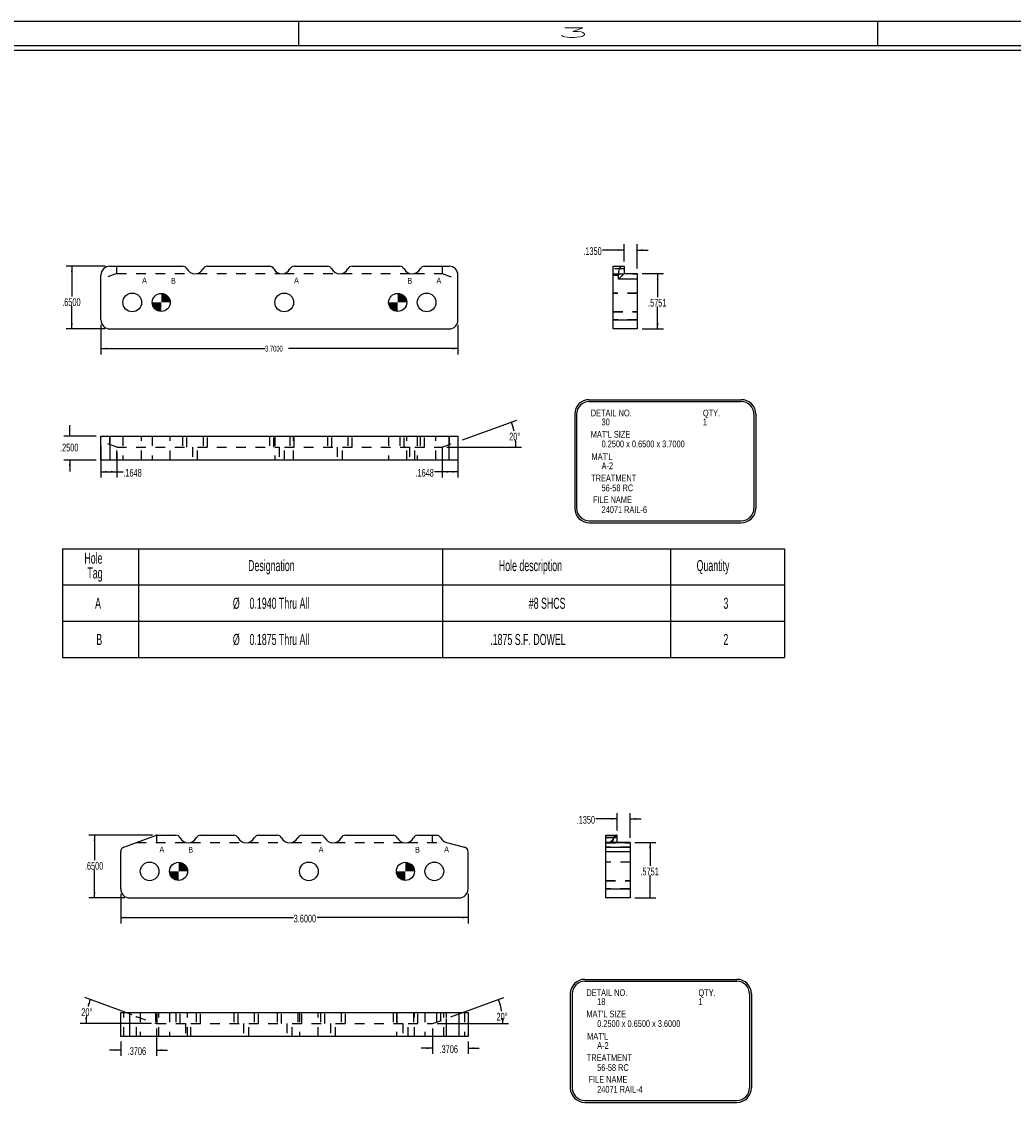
# Model space of a CAD drawing. Header units: inches. Extents: x 1880 to 2363, y -453 to -54.
# Tile 786 of 1056: x 2034 to 2044, y -144 to -133. Entities that reach past the tile are written whole.
import ezdxf

# ---------------------------------------------------------------- set-up
doc = ezdxf.new("R2010")
doc.units = ezdxf.units.IN
doc.header["$LTSCALE"] = 0.5
doc.header["$MEASUREMENT"] = 0
doc.linetypes.add('HIDDEN', pattern=[0.225, 0.15, -0.075])
for name, color, linetype in [('SID-M-D', 42, 'Continuous'), ('SID-M-F', 202, 'Continuous'), ('SID-M-H', 4, 'HIDDEN'), ('SID-M-M', 233, 'Continuous'), ('SID-M-S', 105, 'Continuous')]:
    doc.layers.add(name, color=color, linetype=linetype)
doc.styles.add('R', font='ROMAND.SHX')
doc.styles.add('SLDTEXTSTYLE0', font='TXT', dxfattribs={"width": 0.595745})

# ---------------------------------------------------------------- blocks, each defined once
blk = doc.blocks.new('*U9')
at = {"layer": 'SID-M-S'}
for p, q in [((0, 22.55), (-34, 22.55)), ((-17, 22.55), (-17, 22.3)), ((-11, 22.55), (-11, 22.3)), ((0, 22.3), (-34, 22.3)), ((0, 22.25), (-34, 22.25))]:
    blk.add_line(p, q, dxfattribs=at)
at = {"layer": 'SID-M-D', "style": 'R', "width": 4}
blk.add_text('3', height=0.1, dxfattribs=at).set_placement((-14.327, 22.386))

msp = doc.modelspace()

# ---------------------------------------------------------------- hatches: boundary and pattern name
at = {"layer": 'SID-M-F'}
h = msp.add_hatch(color=256, dxfattribs=at)
edge = h.paths.add_edge_path(flags=0)
edge.add_arc((2035.52629, -135.81227), 0.09375, 0, 90)
edge.add_line((2035.52629, -135.71852), (2035.52629, -135.81227))
edge.add_line((2035.52629, -135.81227), (2035.62004, -135.81227))
h = msp.add_hatch(color=256, dxfattribs=at)
edge = h.paths.add_edge_path(flags=0)
edge.add_arc((2037.97629, -135.81227), 0.09375, 0, 90)
edge.add_line((2037.97629, -135.71852), (2037.97629, -135.81227))
edge.add_line((2037.97629, -135.81227), (2038.07004, -135.81227))
h = msp.add_hatch(color=256, dxfattribs=at)
edge = h.paths.add_edge_path(flags=0)
edge.add_arc((2035.52629, -135.81227), 0.09375, 180, 270)
edge.add_line((2035.52629, -135.90602), (2035.52629, -135.81227))
edge.add_line((2035.52629, -135.81227), (2035.43254, -135.81227))
h = msp.add_hatch(color=256, dxfattribs=at)
edge = h.paths.add_edge_path(flags=0)
edge.add_arc((2037.97629, -135.81227), 0.09375, 180, 270)
edge.add_line((2037.97629, -135.90602), (2037.97629, -135.81227))
edge.add_line((2037.97629, -135.81227), (2037.88254, -135.81227))
h = msp.add_hatch(color=256, dxfattribs=at)
edge = h.paths.add_edge_path(flags=0)
edge.add_arc((2035.70629, -141.70946), 0.09375, 0, 90)
edge.add_line((2035.70629, -141.61571), (2035.70629, -141.70946))
edge.add_line((2035.70629, -141.70946), (2035.80004, -141.70946))
h = msp.add_hatch(color=256, dxfattribs=at)
edge = h.paths.add_edge_path(flags=0)
edge.add_arc((2038.05629, -141.70946), 0.09375, 0, 90)
edge.add_line((2038.05629, -141.61571), (2038.05629, -141.70946))
edge.add_line((2038.05629, -141.70946), (2038.15004, -141.70946))
h = msp.add_hatch(color=256, dxfattribs=at)
edge = h.paths.add_edge_path(flags=0)
edge.add_arc((2035.70629, -141.70946), 0.09375, 180, 270)
edge.add_line((2035.70629, -141.80321), (2035.70629, -141.70946))
edge.add_line((2035.70629, -141.70946), (2035.61254, -141.70946))
h = msp.add_hatch(color=256, dxfattribs=at)
edge = h.paths.add_edge_path(flags=0)
edge.add_arc((2038.05629, -141.70946), 0.09375, 180, 270)
edge.add_line((2038.05629, -141.80321), (2038.05629, -141.70946))
edge.add_line((2038.05629, -141.70946), (2037.96254, -141.70946))

# ---------------------------------------------------------------- linework, layer by layer
at = {"layer": 'SID-M-D'}
for p, q in [((2040.32275, -135.26997), (2040.09892, -135.26997)), ((2040.32275, -135.38727), (2040.32275, -135.20997)), ((2040.45775, -135.46217), (2040.45775, -135.20997)), ((2040.45775, -135.26997), (2040.57314, -135.26997)), ((2034.94429, -135.43727), (2034.54023, -135.43727)), ((2034.60023, -135.43727), (2034.60023, -135.7519)), ((2040.50775, -135.51217), (2040.72994, -135.51217)), ((2040.66994, -135.51217), (2040.66994, -135.758)), ((2034.60023, -136.08727), (2034.60023, -135.84715)), ((2040.66994, -136.08727), (2040.66994, -135.85325)), ((2034.94429, -136.08727), (2034.54023, -136.08727)), ((2034.90129, -136.04427), (2034.90129, -136.35149)), ((2038.60129, -136.04427), (2038.60129, -136.35149)), ((2040.50775, -136.08727), (2040.72994, -136.08727)), ((2034.90129, -136.29149), (2036.60271, -136.29149)), ((2038.60129, -136.29149), (2036.84654, -136.29149)), ((2034.57787, -137.19856), (2034.57787, -137.08318)), ((2038.64827, -137.23646), (2039.21124, -137.03156)), ((2034.85129, -137.19856), (2034.51787, -137.19856)), ((2034.90129, -137.30356), (2034.90129, -137.62821)), ((2038.48644, -137.31356), (2039.26096, -137.31356)), ((2038.60129, -137.30356), (2038.60129, -137.62821)), ((2035.06614, -137.36356), (2035.06614, -137.62821)), ((2038.43644, -137.36356), (2038.43644, -137.62821)), ((2034.85129, -137.44856), (2034.51787, -137.44856)), ((2034.57787, -137.44856), (2034.57787, -137.56395)), ((2034.90129, -137.56821), (2035.13363, -137.56821)), ((2038.60129, -137.56821), (2038.35947, -137.56821)), ((2040.249, -141.28446), (2040.249, -141.10519)), ((2040.384, -141.36025), (2040.384, -141.10519)), ((2040.249, -141.16519), (2040.02997, -141.16519)), ((2040.384, -141.16519), (2040.49939, -141.16519)), ((2035.43574, -141.33446), (2034.77528, -141.33446)), ((2034.83528, -141.33446), (2034.83528, -141.59442)), ((2040.434, -141.40936), (2040.65064, -141.40936)), ((2040.59064, -141.40936), (2040.59064, -141.65271)), ((2034.83528, -141.98446), (2034.83528, -141.68967)), ((2040.59064, -141.98446), (2040.59064, -141.74796)), ((2035.14929, -141.98446), (2034.77528, -141.98446)), ((2035.10629, -141.94146), (2035.10629, -142.24828)), ((2038.70629, -141.94146), (2038.70629, -142.24828)), ((2040.434, -141.98446), (2040.65064, -141.98446)), ((2035.10629, -142.18828), (2036.8983, -142.18828)), ((2038.70629, -142.18828), (2037.14213, -142.18828)), ((2035.22416, -143.19577), (2034.73473, -143.01763)), ((2038.52615, -143.21843), (2039.07777, -143.01766)), ((2035.42693, -143.28777), (2034.6871, -143.28777)), ((2035.47693, -143.33777), (2035.47693, -143.62221)), ((2038.33566, -143.33777), (2038.33566, -143.60225)), ((2038.38566, -143.28777), (2039.1254, -143.28777)), ((2035.10629, -143.47277), (2035.10629, -143.62221)), ((2038.70629, -143.47277), (2038.70629, -143.60225)), ((2035.10629, -143.56221), (2034.99091, -143.56221)), ((2035.47693, -143.56221), (2035.59231, -143.56221)), ((2038.33566, -143.54225), (2038.22027, -143.54225)), ((2038.70629, -143.54225), (2038.82168, -143.54225))]:
    msp.add_line(p, q, dxfattribs=at)
at = {"layer": 'SID-M-D', "color": 0}
for p, q in [((2034.50379, -138.36631), (2041.9841, -138.36631)), ((2034.50379, -138.36631), (2034.50379, -139.49131)), ((2035.29119, -138.36631), (2035.29119, -139.49131)), ((2038.4408, -138.36631), (2038.4408, -139.49131)), ((2040.803, -138.36631), (2040.803, -139.49131)), ((2041.9841, -138.36631), (2041.9841, -139.49131)), ((2034.50379, -138.74131), (2041.9841, -138.74131)), ((2034.50379, -139.11631), (2041.9841, -139.11631)), ((2034.50379, -139.49131), (2041.9841, -139.49131))]:
    msp.add_line(p, q, dxfattribs=at)
at = {"layer": 'SID-M-D'}
for centre, radius, start, end in [((2038.43644, -137.31356), 0.76453, 12.701482, 20), ((2038.43644, -137.31356), 0.76453, 0, 5.467688), ((2035.47693, -143.28777), 0.72983, 160, 165.963426), ((2038.33566, -143.28777), 0.72974, 10.271303, 20), ((2035.47693, -143.28777), 0.72983, 173.567613, 180), ((2038.33566, -143.28777), 0.72974, 0, 2.738832)]:
    msp.add_arc(centre, radius, start, end, dxfattribs=at)
for points in [[(2040.32275, -135.26997), (2040.26275, -135.26074), (2040.26275, -135.2792)], [(2040.45775, -135.26997), (2040.51775, -135.2792), (2040.51775, -135.26074)], [(2034.60023, -135.43727), (2034.591, -135.49727), (2034.60946, -135.49727)], [(2040.66994, -135.51217), (2040.66071, -135.57217), (2040.67917, -135.57217)], [(2034.60023, -136.08727), (2034.60946, -136.02727), (2034.591, -136.02727)], [(2040.66994, -136.08727), (2040.67917, -136.02727), (2040.66071, -136.02727)], [(2034.90129, -136.29149), (2034.96129, -136.30072), (2034.96129, -136.28226)], [(2038.60129, -136.29149), (2038.54129, -136.28226), (2038.54129, -136.30072)], [(2039.15486, -137.05208), (2039.16436, -137.11203), (2039.18195, -137.1064)], [(2034.57787, -137.19856), (2034.5871, -137.13856), (2034.56864, -137.13856)], [(2039.20096, -137.31356), (2039.20784, -137.25325), (2039.18939, -137.25397)], [(2034.57787, -137.44856), (2034.56864, -137.50856), (2034.5871, -137.50856)], [(2034.90129, -137.56821), (2034.96129, -137.57744), (2034.96129, -137.55898)], [(2035.06614, -137.56821), (2035.00614, -137.55898), (2035.00614, -137.57744)], [(2038.43644, -137.56821), (2038.49644, -137.57744), (2038.49644, -137.55898)], [(2038.60129, -137.56821), (2038.54129, -137.55898), (2038.54129, -137.57744)], [(2040.249, -141.16519), (2040.189, -141.15596), (2040.189, -141.17442)], [(2040.384, -141.16519), (2040.444, -141.17442), (2040.444, -141.15596)], [(2034.83528, -141.33446), (2034.82605, -141.39446), (2034.84451, -141.39446)], [(2040.59064, -141.40936), (2040.58141, -141.46936), (2040.59987, -141.46936)], [(2034.83528, -141.98446), (2034.84451, -141.92446), (2034.82605, -141.92446)], [(2040.59064, -141.98446), (2040.59987, -141.92446), (2040.58141, -141.92446)], [(2035.10629, -142.18828), (2035.16629, -142.19751), (2035.16629, -142.17905)], [(2038.70629, -142.18828), (2038.64629, -142.17905), (2038.64629, -142.19751)], [(2034.79111, -143.03815), (2034.76413, -143.09253), (2034.78172, -143.09813)], [(2039.02139, -143.03818), (2039.03078, -143.09816), (2039.04838, -143.09256)], [(2034.7471, -143.28777), (2034.75878, -143.2282), (2034.74034, -143.22744)], [(2039.0654, -143.28777), (2039.07216, -143.22744), (2039.05371, -143.2282)], [(2035.10629, -143.56221), (2035.04629, -143.55298), (2035.04629, -143.57144)], [(2035.47693, -143.56221), (2035.53693, -143.57144), (2035.53693, -143.55298)], [(2038.33566, -143.54225), (2038.27566, -143.53302), (2038.27566, -143.55149)], [(2038.70629, -143.54225), (2038.76629, -143.55149), (2038.76629, -143.53302)]]:
    msp.add_solid(points, dxfattribs=at)
at = {"layer": 'SID-M-H'}
for p, q in [((2035.06614, -135.51217), (2034.90129, -135.57217)), ((2035.06614, -135.51217), (2035.06614, -135.43727)), ((2035.06614, -135.51217), (2035.84916, -135.51217)), ((2035.90342, -135.51217), (2036.74916, -135.51217)), ((2036.80342, -135.51217), (2037.34916, -135.51217)), ((2037.40342, -135.51217), (2038.09916, -135.51217)), ((2038.15342, -135.51217), (2038.43644, -135.51217)), ((2038.43644, -135.43727), (2038.43644, -135.51217)), ((2038.43644, -135.51217), (2038.60129, -135.57217)), ((2040.32275, -135.46466), (2040.20775, -135.46466)), ((2040.20775, -135.51617), (2040.45775, -135.51617)), ((2040.20775, -135.53027), (2040.26275, -135.53027)), ((2040.45775, -135.71527), (2040.20775, -135.71527)), ((2040.45775, -135.71852), (2040.20775, -135.71852)), ((2040.20775, -135.90602), (2040.45775, -135.90602)), ((2040.20775, -135.90927), (2040.45775, -135.90927)), ((2040.45775, -135.99427), (2040.20775, -135.99427)), ((2034.99429, -137.28741), (2034.99429, -137.19856)), ((2035.12929, -137.19856), (2035.12929, -137.44856)), ((2035.32329, -137.44856), (2035.32329, -137.19856)), ((2035.43254, -137.19856), (2035.43254, -137.44856)), ((2035.62004, -137.44856), (2035.62004, -137.19856)), ((2035.74784, -137.19856), (2035.74784, -137.31356)), ((2035.79244, -137.31356), (2035.79244, -137.19856)), ((2035.96013, -137.19856), (2035.96013, -137.31356)), ((2036.00473, -137.31356), (2036.00473, -137.19856)), ((2036.64784, -137.19856), (2036.64784, -137.31356)), ((2036.69244, -137.31356), (2036.69244, -137.19856)), ((2036.70429, -137.19856), (2036.70429, -137.44856)), ((2036.86013, -137.19856), (2036.86013, -137.31356)), ((2036.89829, -137.44856), (2036.89829, -137.19856)), ((2036.90473, -137.31356), (2036.90473, -137.19856)), ((2037.24784, -137.19856), (2037.24784, -137.31356)), ((2037.29244, -137.31356), (2037.29244, -137.19856)), ((2037.46013, -137.19856), (2037.46013, -137.31356)), ((2037.50473, -137.31356), (2037.50473, -137.19856)), ((2037.88254, -137.19856), (2037.88254, -137.44856)), ((2037.99784, -137.19856), (2037.99784, -137.31356)), ((2038.04244, -137.31356), (2038.04244, -137.19856)), ((2038.07004, -137.44856), (2038.07004, -137.19856)), ((2038.17929, -137.19856), (2038.17929, -137.44856)), ((2038.21013, -137.19856), (2038.21013, -137.31356)), ((2038.25473, -137.31356), (2038.25473, -137.19856)), ((2038.37329, -137.44856), (2038.37329, -137.19856)), ((2038.50829, -137.19856), (2038.50829, -137.28741)), ((2035.06614, -137.31356), (2034.90129, -137.25356)), ((2035.06614, -137.44856), (2035.06614, -137.31356)), ((2035.06614, -137.31356), (2035.84916, -137.31356)), ((2035.84916, -137.31356), (2035.84916, -137.44856)), ((2035.90342, -137.44856), (2035.90342, -137.31356)), ((2035.90342, -137.31356), (2036.74916, -137.31356)), ((2036.74916, -137.31356), (2036.74916, -137.44856)), ((2036.80342, -137.44856), (2036.80342, -137.31356)), ((2036.80342, -137.31356), (2037.34916, -137.31356)), ((2037.34916, -137.31356), (2037.34916, -137.44856)), ((2037.40342, -137.44856), (2037.40342, -137.31356)), ((2037.40342, -137.31356), (2038.09916, -137.31356)), ((2038.09916, -137.31356), (2038.09916, -137.44856)), ((2038.15342, -137.31356), (2038.43644, -137.31356)), ((2038.15342, -137.44856), (2038.15342, -137.31356)), ((2038.43644, -137.31356), (2038.60129, -137.25356)), ((2038.43644, -137.31356), (2038.43644, -137.44856)), ((2035.47693, -141.33524), (2035.47693, -141.40936)), ((2038.33566, -141.40936), (2038.33566, -141.33446)), ((2040.134, -141.33747), (2040.24599, -141.33747)), ((2040.249, -141.36185), (2040.134, -141.36185)), ((2040.1741, -141.40936), (2040.24599, -141.33747)), ((2035.27114, -141.40936), (2035.77916, -141.40936)), ((2035.83342, -141.40936), (2036.37916, -141.40936)), ((2036.43342, -141.40936), (2036.82916, -141.40936)), ((2036.88342, -141.40936), (2037.27916, -141.40936)), ((2037.33342, -141.40936), (2038.02916, -141.40936)), ((2038.08342, -141.40936), (2038.47916, -141.40936)), ((2040.134, -141.41336), (2040.384, -141.41336)), ((2040.384, -141.45738), (2040.134, -141.45738)), ((2040.1741, -141.40936), (2040.19677, -141.40936)), ((2040.134, -141.50437), (2040.384, -141.50437)), ((2040.384, -141.61246), (2040.134, -141.61246)), ((2040.384, -141.61571), (2040.134, -141.61571)), ((2040.134, -141.80321), (2040.384, -141.80321)), ((2040.134, -141.80646), (2040.384, -141.80646)), ((2040.384, -141.89146), (2040.134, -141.89146)), ((2035.13919, -143.42277), (2035.13919, -143.17277)), ((2035.27114, -143.42277), (2035.27114, -143.21287)), ((2035.27114, -143.21287), (2035.47693, -143.28777)), ((2035.30929, -143.17277), (2035.30929, -143.42277)), ((2035.46864, -143.17277), (2035.46864, -143.28475)), ((2035.48574, -143.28777), (2035.48574, -143.17277)), ((2035.50329, -143.42277), (2035.50329, -143.17277)), ((2035.61254, -143.17277), (2035.61254, -143.42277)), ((2035.67785, -143.17277), (2035.67785, -143.28777)), ((2035.72245, -143.28777), (2035.72245, -143.17277)), ((2035.80004, -143.42277), (2035.80004, -143.17277)), ((2035.89014, -143.17277), (2035.89014, -143.28777)), ((2035.93474, -143.28777), (2035.93474, -143.17277)), ((2036.27785, -143.17277), (2036.27785, -143.28777)), ((2036.32245, -143.28777), (2036.32245, -143.17277)), ((2036.49014, -143.17277), (2036.49014, -143.28777)), ((2036.53474, -143.28777), (2036.53474, -143.17277)), ((2036.72785, -143.17277), (2036.72785, -143.28777)), ((2036.77245, -143.28777), (2036.77245, -143.17277)), ((2036.94014, -143.17277), (2036.94014, -143.28777)), ((2036.95929, -143.17277), (2036.95929, -143.42277)), ((2036.98474, -143.28777), (2036.98474, -143.17277)), ((2037.15329, -143.42277), (2037.15329, -143.17277)), ((2037.17785, -143.17277), (2037.17785, -143.28777)), ((2037.22245, -143.28777), (2037.22245, -143.17277)), ((2037.39014, -143.17277), (2037.39014, -143.28777)), ((2037.43474, -143.28777), (2037.43474, -143.17277)), ((2037.92785, -143.17277), (2037.92785, -143.28777)), ((2037.96254, -143.17277), (2037.96254, -143.42277)), ((2037.97245, -143.28777), (2037.97245, -143.17277)), ((2038.14014, -143.17277), (2038.14014, -143.28777)), ((2038.15004, -143.42277), (2038.15004, -143.17277)), ((2038.18474, -143.28777), (2038.18474, -143.17277)), ((2038.25929, -143.17277), (2038.25929, -143.42277)), ((2038.33566, -143.28777), (2038.47916, -143.23553)), ((2038.37785, -143.17277), (2038.37785, -143.27241)), ((2038.42245, -143.25618), (2038.42245, -143.17277)), ((2038.45329, -143.42277), (2038.45329, -143.17277)), ((2038.47916, -143.23553), (2038.47916, -143.42277)), ((2038.4823, -143.42277), (2038.4823, -143.17277)), ((2038.66905, -143.17277), (2038.66905, -143.42277)), ((2035.47693, -143.28777), (2035.77916, -143.28777)), ((2035.77916, -143.28777), (2035.77916, -143.42277)), ((2035.83342, -143.42277), (2035.83342, -143.28777)), ((2035.83342, -143.28777), (2036.37916, -143.28777)), ((2036.37916, -143.28777), (2036.37916, -143.42277)), ((2036.43342, -143.28777), (2036.82916, -143.28777)), ((2036.43342, -143.42277), (2036.43342, -143.28777)), ((2036.82916, -143.28777), (2036.82916, -143.42277)), ((2036.88342, -143.28777), (2037.27916, -143.28777)), ((2036.88342, -143.42277), (2036.88342, -143.28777)), ((2037.27916, -143.28777), (2037.27916, -143.42277)), ((2037.33342, -143.42277), (2037.33342, -143.28777)), ((2037.33342, -143.28777), (2038.02916, -143.28777)), ((2038.02916, -143.28777), (2038.02916, -143.42277)), ((2038.08342, -143.42277), (2038.08342, -143.28777)), ((2038.08342, -143.28777), (2038.33566, -143.28777))]:
    msp.add_line(p, q, dxfattribs=at)
msp.add_ellipse((2040.25221, -141.38446), major_axis=(0, 0.05), ratio=0.36397023, start_param=0.17725371, end_param=0.34906585, dxfattribs=at)
at = {"layer": 'SID-M-M'}
for p, q in [((2039.96185, -136.82044), (2041.53633, -136.82044)), ((2039.96185, -136.84044), (2041.53633, -136.84044)), ((2039.8106, -136.97169), (2039.8106, -137.94458)), ((2039.8306, -136.97169), (2039.8306, -137.94458)), ((2041.66758, -136.97169), (2041.66758, -137.94458)), ((2041.68758, -136.97169), (2041.68758, -137.94458)), ((2039.96185, -138.07583), (2041.53633, -138.07583)), ((2039.96185, -138.09583), (2041.53633, -138.09583)), ((2039.91619, -142.82855), (2041.49068, -142.82855)), ((2039.91619, -142.84855), (2041.49068, -142.84855)), ((2039.76494, -142.9798), (2039.76494, -143.95269)), ((2039.78494, -142.9798), (2039.78494, -143.95269)), ((2041.62193, -142.9798), (2041.62193, -143.95269)), ((2041.64193, -142.9798), (2041.64193, -143.95269)), ((2039.91619, -144.08394), (2041.49068, -144.08394)), ((2039.91619, -144.10394), (2041.49068, -144.10394))]:
    msp.add_line(p, q, dxfattribs=at)
for centre, radius, start, end in [((2039.96185, -136.97169), 0.15125, 90, 180), ((2039.96185, -136.97169), 0.13125, 90, 180), ((2041.53633, -136.97169), 0.15125, 0, 90), ((2041.53633, -136.97169), 0.13125, 0, 90), ((2039.96185, -137.94458), 0.15125, 180, 270), ((2039.96185, -137.94458), 0.13125, 180, 270), ((2041.53633, -137.94458), 0.13125, 270, 0), ((2041.53633, -137.94458), 0.15125, 270, 0), ((2039.91619, -142.9798), 0.15125, 90, 180), ((2039.91619, -142.9798), 0.13125, 90, 180), ((2041.49068, -142.9798), 0.15125, 0, 90), ((2041.49068, -142.9798), 0.13125, 0, 90), ((2039.91619, -143.95269), 0.15125, 180, 270), ((2039.91619, -143.95269), 0.13125, 180, 270), ((2041.49068, -143.95269), 0.13125, 270, 0), ((2041.49068, -143.95269), 0.15125, 270, 0)]:
    msp.add_arc(centre, radius, start, end, dxfattribs=at)
at = {"layer": 'SID-M-S'}
for p, q in [((2034.90129, -135.99427), (2034.90129, -135.53027)), ((2034.99429, -135.43727), (2035.74784, -135.43727)), ((2036.00473, -135.43727), (2036.64784, -135.43727)), ((2036.90473, -135.43727), (2037.24784, -135.43727)), ((2037.50473, -135.43727), (2037.99784, -135.43727)), ((2038.25473, -135.43727), (2038.50829, -135.43727)), ((2038.60129, -135.99427), (2038.60129, -135.53027)), ((2040.20775, -136.08727), (2040.20775, -135.43727)), ((2040.20775, -135.43727), (2040.32275, -135.43727)), ((2040.26275, -135.53027), (2040.20775, -135.53027)), ((2040.32275, -135.51217), (2040.26275, -135.57217)), ((2040.26275, -135.57217), (2040.26275, -135.53027)), ((2040.32275, -135.43727), (2040.32275, -135.51217)), ((2040.32275, -135.51217), (2040.45775, -135.51217)), ((2040.45775, -135.51217), (2040.45775, -136.08727)), ((2040.45775, -135.57217), (2040.26275, -135.57217)), ((2034.99429, -136.08727), (2038.50829, -136.08727)), ((2040.20775, -135.99427), (2040.45775, -135.99427)), ((2040.45775, -136.08727), (2040.20775, -136.08727)), ((2034.90129, -137.44856), (2034.90129, -137.19856)), ((2034.90129, -137.19856), (2038.60129, -137.19856)), ((2034.99429, -137.19856), (2034.99429, -137.44856)), ((2038.50829, -137.44856), (2038.50829, -137.19856)), ((2038.60129, -137.19856), (2038.60129, -137.44856)), ((2038.60129, -137.44856), (2034.90129, -137.44856)), ((2035.13919, -141.45738), (2035.46864, -141.33747)), ((2035.48574, -141.33446), (2035.67785, -141.33446)), ((2035.93474, -141.33446), (2036.27785, -141.33446)), ((2036.53474, -141.33446), (2036.72785, -141.33446)), ((2036.98474, -141.33446), (2037.17785, -141.33446)), ((2037.43474, -141.33446), (2037.92785, -141.33446)), ((2038.18474, -141.33446), (2038.37785, -141.33446)), ((2040.134, -141.98446), (2040.134, -141.33446)), ((2040.134, -141.33446), (2040.249, -141.33446)), ((2040.21741, -141.36185), (2040.134, -141.36185)), ((2040.249, -141.40936), (2040.249, -141.33446)), ((2038.4823, -141.41025), (2038.66905, -141.45953)), ((2040.384, -141.41025), (2040.134, -141.41025)), ((2040.134, -141.45953), (2040.384, -141.45953)), ((2040.19677, -141.40936), (2040.384, -141.40936)), ((2040.384, -141.40936), (2040.384, -141.98446)), ((2035.10629, -141.89146), (2035.10629, -141.50437)), ((2038.70629, -141.89146), (2038.70629, -141.50787)), ((2040.384, -141.50787), (2040.134, -141.50787)), ((2040.134, -141.89146), (2040.384, -141.89146)), ((2035.19929, -141.98446), (2038.61329, -141.98446)), ((2040.384, -141.98446), (2040.134, -141.98446)), ((2035.10629, -143.42277), (2035.10629, -143.17277)), ((2035.10629, -143.17277), (2038.70629, -143.17277)), ((2035.19929, -143.17277), (2035.19929, -143.42277)), ((2038.61329, -143.42277), (2038.61329, -143.17277)), ((2038.70629, -143.17277), (2038.70629, -143.42277)), ((2038.70629, -143.42277), (2035.10629, -143.42277))]:
    msp.add_line(p, q, dxfattribs=at)
for centre, radius in [((2035.22629, -135.81227), 0.097), ((2035.52629, -135.81227), 0.09375), ((2036.80129, -135.81227), 0.097), ((2037.97629, -135.81227), 0.09375), ((2038.27629, -135.81227), 0.097), ((2035.40629, -141.70946), 0.097), ((2035.70629, -141.70946), 0.09375), ((2037.05629, -141.70946), 0.097), ((2038.05629, -141.70946), 0.09375), ((2038.35629, -141.70946), 0.097)]:
    msp.add_circle(centre, radius, dxfattribs=at)
for centre, radius, start, end in [((2034.99429, -135.53027), 0.093, 90, 180), ((2035.74784, -135.48727), 0.05, 26.877427, 90), ((2035.87629, -135.42217), 0.094, 206.877427, 333.122573), ((2036.00473, -135.48727), 0.05, 90, 153.122573), ((2036.64784, -135.48727), 0.05, 26.877427, 90), ((2036.77629, -135.42217), 0.094, 206.877427, 333.122573), ((2036.90473, -135.48727), 0.05, 90, 153.122573), ((2037.24784, -135.48727), 0.05, 26.877427, 90), ((2037.37629, -135.42217), 0.094, 206.877427, 333.122573), ((2037.50473, -135.48727), 0.05, 90, 153.122573), ((2037.99784, -135.48727), 0.05, 26.877427, 90), ((2038.12629, -135.42217), 0.094, 206.877427, 333.122573), ((2038.25473, -135.48727), 0.05, 90, 153.122573), ((2038.50829, -135.53027), 0.093, 0, 90), ((2034.99429, -135.99427), 0.093, 180, 270), ((2038.50829, -135.99427), 0.093, 270, 0), ((2035.48574, -141.38446), 0.05, 90, 110), ((2035.67785, -141.38446), 0.05, 26.877427, 90), ((2035.80629, -141.31936), 0.094, 206.877427, 333.122573), ((2035.93474, -141.38446), 0.05, 90, 153.122573), ((2036.27785, -141.38446), 0.05, 26.877427, 90), ((2036.40629, -141.31936), 0.094, 206.877427, 333.122573), ((2036.53474, -141.38446), 0.05, 90, 153.122573), ((2036.72785, -141.38446), 0.05, 26.877427, 90), ((2036.85629, -141.31936), 0.094, 206.877427, 333.122573), ((2036.98474, -141.38446), 0.05, 90, 153.122573), ((2037.17785, -141.38446), 0.05, 26.877427, 90), ((2037.30629, -141.31936), 0.094, 206.877427, 333.122573), ((2037.43474, -141.38446), 0.05, 90, 153.122573), ((2037.92785, -141.38446), 0.05, 26.877427, 90), ((2038.05629, -141.31936), 0.094, 206.877427, 333.122573), ((2038.18474, -141.38446), 0.05, 90, 153.122573), ((2038.37785, -141.38446), 0.05, 26.877427, 90), ((2038.50629, -141.31936), 0.094, 206.877427, 255.216235), ((2035.15629, -141.50437), 0.05, 110, 180), ((2038.65629, -141.50787), 0.05, 0, 75.216235), ((2035.19929, -141.89146), 0.093, 180, 270), ((2038.61329, -141.89146), 0.093, 270, 0)]:
    msp.add_arc(centre, radius, start, end, dxfattribs=at)
for centre, major_axis, start_param, end_param in [((2040.2966, -135.53027), (0, 0.093), 0, 1.57079633), ((2040.1869, -141.31936), (0, 0.094), 3.43436717, 4.24328938), ((2040.23365, -141.38446), (0, 0.05), 0, 1.10169673)]:
    msp.add_ellipse(centre, major_axis=major_axis, ratio=0.36397023, start_param=start_param, end_param=end_param, dxfattribs=at)

# ---------------------------------------------------------------- block references
at = {"layer": 'SID-M-D'}
msp.add_blockref('*U9', (2053.94783, -155.452), dxfattribs=at)

# ---------------------------------------------------------------- texts
at = {"layer": 'SID-M-D', "style": 'SLDTEXTSTYLE0', "width": 0.75}
for s, height, p in [('A', 0.06, (2035.32787, -135.61521)), ('B', 0.06, (2035.62676, -135.61826)), ('A', 0.06, (2036.90287, -135.61521)), ('B', 0.06, (2038.07676, -135.61826)), ('A', 0.06, (2038.37787, -135.61521)), ('DETAIL NO.', 0.07, (2039.97724, -136.99339)), ('QTY.', 0.07, (2041.13869, -136.99339)), ('30', 0.07, (2040.08921, -137.08616)), ('1', 0.07, (2041.13869, -137.08616)), ("MAT'L SIZE", 0.07, (2039.97724, -137.21429)), ('0.2500 x 0.6500 x 3.7000', 0.07, (2040.08921, -137.31406)), ("MAT'L", 0.07, (2039.98509, -137.44526)), ('A-2', 0.07, (2040.08921, -137.54098)), ('TREATMENT', 0.07, (2039.98181, -137.6685)), ('56-58 RC', 0.07, (2040.08921, -137.76981)), ('FILE NAME', 0.07, (2040.00001, -137.89198)), ('24071 RAIL-6', 0.07, (2040.08921, -137.99562)), ('A', 0.06, (2035.50787, -141.51239)), ('B', 0.06, (2035.80676, -141.51545)), ('A', 0.06, (2037.15787, -141.51239)), ('B', 0.06, (2038.15676, -141.51545)), ('A', 0.06, (2038.45787, -141.51239)), ('DETAIL NO.', 0.07, (2039.93158, -143.00151)), ('QTY.', 0.07, (2041.09303, -143.00151)), ('18', 0.07, (2040.04355, -143.09428)), ('1', 0.07, (2041.09303, -143.09428)), ("MAT'L SIZE", 0.07, (2039.93158, -143.22241)), ('0.2500 x 0.6500 x 3.6000', 0.07, (2040.04355, -143.32218)), ("MAT'L", 0.07, (2039.93943, -143.45338)), ('A-2', 0.07, (2040.04355, -143.5491)), ('TREATMENT', 0.07, (2039.93615, -143.67662)), ('56-58 RC', 0.07, (2040.04355, -143.77792)), ('FILE NAME', 0.07, (2039.95435, -143.9001)), ('24071 RAIL-4', 0.07, (2040.04355, -144.00374))]:
    msp.add_text(s, height=height, dxfattribs=at).set_placement(p)
at = {"layer": 'SID-M-D', "attachment_point": 1, "style": 'SLDTEXTSTYLE0'}
for s, insert, char_height in [('.1350', (2039.89942, -135.24025), 0.08), ('.6500', (2034.50048, -135.7698), 0.08), ('.5751', (2040.57019, -135.7759), 0.08), ('3.7000', (2036.60271, -136.26177), 0.06), ('20°', (2039.13108, -137.16337), 0.08), ('.2500', (2034.47812, -137.27664), 0.08), ('.1648', (2035.13363, -137.53849), 0.08), ('.1648', (2038.15997, -137.53849), 0.08), ('.1350', (2039.83047, -141.13547), 0.08), ('.6500', (2034.73553, -141.61232), 0.08), ('.5751', (2040.49089, -141.67062), 0.08), ('3.6000', (2036.8983, -142.15856), 0.08), ('20°', (2034.69833, -143.12866), 0.08), ('20°', (2039.00039, -143.17555), 0.08), ('.3706', (2035.17895, -143.53249), 0.08), ('.3706', (2038.41013, -143.51254), 0.08)]:
    msp.add_mtext(s, dxfattribs=dict(at, insert=insert, char_height=char_height))
at = {"layer": 'SID-M-D', "color": 0, "attachment_point": 1, "style": 'SLDTEXTSTYLE0'}
for s, insert, char_height in [('Hole', (2034.73039, -138.40611), 0.114583), ('Tag', (2034.76137, -138.55888), 0.114583), ('Designation', (2036.42676, -138.4825), 0.1145833), ('Hole description', (2039.02458, -138.4825), 0.1145833), ('Quantity', (2041.07378, -138.4825), 0.114583), ('A', (2034.84094, -138.87354), 0.11458), ('%%c', (2036.26877, -138.87354), 0.114583), ('0.1940 Thru All', (2036.44173, -138.87354), 0.1145833), ('#8 SHCS', (2039.33481, -138.87354), 0.114583), ('3', (2041.35122, -138.87354), 0.11458), ('0.1875 Thru All', (2036.44173, -139.24854), 0.1145833), ('B', (2034.85367, -139.24854), 0.11458), ('%%c', (2036.26877, -139.24854), 0.114583), ('.1875 S.F. DOWEL', (2038.93567, -139.24854), 0.1145833), ('2', (2041.35122, -139.24854), 0.11458)]:
    msp.add_mtext(s, dxfattribs=dict(at, insert=insert, char_height=char_height))

doc.saveas('drawing.dxf')
